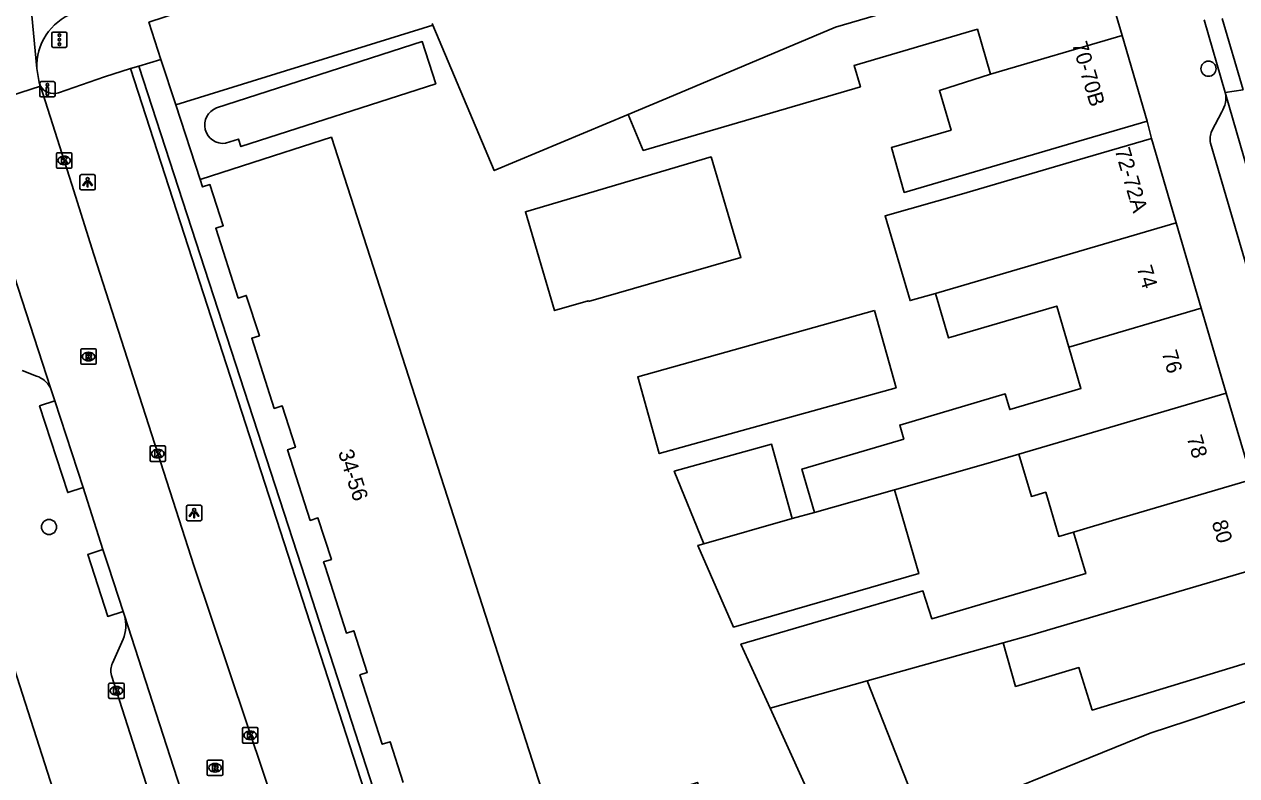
# Model space of a CAD drawing. Extents: x 159265 to 160143, y 383413 to 384319.
# Drawn here: x 159534.3 to 159612.9, y 383986.4 to 384035.1 of the extents above; entities that cross this region are included whole.
import ezdxf

# ---------------------------------------------------------------- set-up
doc = ezdxf.new("R2010")
doc.units = 0
for name, color, linetype in [('IMGEO_Boom', 7, 'Continuous'), ('IMGEO_Drukknoppaal', 7, 'Continuous'), ('IMGEO_Fietspad_gesloten', 7, 'Continuous'), ('IMGEO_Groenvoorziening', 7, 'Continuous'), ('IMGEO_Kolk', 7, 'Continuous'), ('IMGEO_Lichtpunt', 7, 'Continuous'), ('IMGEO_Muur', 7, 'Continuous'), ('IMGEO_Pand', 7, 'Continuous'), ('IMGEO_Pand_nummerreeks', 7, 'Continuous'), ('IMGEO_Parkeervlak_open', 7, 'Continuous'), ('IMGEO_Rijbaan_lokaal_gesloten', 7, 'Continuous'), ('IMGEO_Rijbaan_lokaal_open', 7, 'Continuous'), ('IMGEO_Rioolput', 7, 'Continuous'), ('IMGEO_Verkeersregelinstallatiepaal', 7, 'Continuous'), ('IMGEO_Voetpad_open', 7, 'Continuous')]:
    doc.layers.add(name, color=color, linetype=linetype)

msp = doc.modelspace()

# ---------------------------------------------------------------- linework, layer by layer
at = {"layer": 'IMGEO_Boom'}
for centre in [(159611.048, 384032.263), (159535.93, 384002.568)]:
    msp.add_circle(centre, 0.489, dxfattribs=at)
at = {"layer": 'IMGEO_Drukknoppaal'}
for p, q in [((159535.329, 384030.531), (159535.329, 384031.331)), ((159535.329, 384031.331), (159535.329, 384030.531)), ((159535.429, 384031.431), (159536.219, 384031.431)), ((159536.219, 384031.431), (159535.429, 384031.431)), ((159536.319, 384031.331), (159536.319, 384030.531)), ((159536.319, 384030.531), (159536.319, 384031.331)), ((159536.219, 384030.431), (159535.429, 384030.431)), ((159535.429, 384030.431), (159536.219, 384030.431))]:
    msp.add_line(p, q, dxfattribs=at)
msp.add_lwpolyline([(159535.899, 384031.056), (159535.899, 384030.556), (159535.749, 384030.556), (159535.749, 384031.056), (159535.899, 384031.056)], dxfattribs=at)
msp.add_circle((159535.824, 384031.221), 0.085, dxfattribs=at)
for centre, start, end in [((159535.429, 384031.331), 90, 180), ((159535.429, 384031.331), 90, 180), ((159536.219, 384031.331), 0, 90), ((159536.219, 384031.331), 360, 90), ((159535.429, 384030.531), 180, 270), ((159535.429, 384030.531), 180, 270), ((159536.219, 384030.531), 270, 0), ((159536.219, 384030.531), 270, 0)]:
    msp.add_arc(centre, 0.1, start, end, dxfattribs=at)
at = {"layer": 'IMGEO_Fietspad_gesloten'}
msp.add_arc((159538.802, 384032.441), 3.665, 110.82317, 182.66882, dxfattribs=at)
at = {"layer": 'IMGEO_Groenvoorziening'}
msp.add_lwpolyline([(159544.145, 384029.918), (159560.788, 384035.095)], dxfattribs=at)
at = {"layer": 'IMGEO_Kolk'}
for p, q in [((159536.408, 384025.891), (159536.408, 384026.743)), ((159536.483, 384026.817), (159537.335, 384026.817)), ((159536.896, 384026.597), (159536.921, 384026.597)), ((159537.409, 384026.743), (159537.409, 384025.891)), ((159537.335, 384025.817), (159536.483, 384025.817)), ((159536.919, 384026.037), (159536.894, 384026.037)), ((159542.474, 384006.895), (159542.474, 384007.747)), ((159542.549, 384007.821), (159543.401, 384007.821)), ((159542.962, 384007.601), (159542.987, 384007.601)), ((159543.475, 384007.747), (159543.475, 384006.895)), ((159543.401, 384006.821), (159542.549, 384006.821)), ((159542.985, 384007.041), (159542.96, 384007.041)), ((159539.793, 383991.531), (159539.793, 383992.383)), ((159539.868, 383992.457), (159540.72, 383992.457)), ((159540.281, 383992.237), (159540.306, 383992.237)), ((159540.794, 383992.383), (159540.794, 383991.531)), ((159540.72, 383991.457), (159539.868, 383991.457)), ((159540.304, 383991.677), (159540.279, 383991.677)), ((159548.462, 383988.642), (159548.462, 383989.494)), ((159548.537, 383989.568), (159549.389, 383989.568)), ((159549.463, 383989.494), (159549.463, 383988.642)), ((159548.973, 383988.788), (159548.948, 383988.788)), ((159548.95, 383989.348), (159548.975, 383989.348)), ((159549.389, 383988.568), (159548.537, 383988.568))]:
    msp.add_line(p, q, dxfattribs=at)
for points in [[(159536.408, 384025.891), (159536.408, 384026.743)], [(159536.483, 384026.817), (159537.335, 384026.817)], [(159536.729, 384026.517), (159536.852, 384026.517), (159536.852, 384026.366), (159536.982, 384026.517), (159537.146, 384026.517), (159537, 384026.366), (159537.153, 384026.117), (159537.001, 384026.117), (159536.916, 384026.281), (159536.852, 384026.214), (159536.852, 384026.117), (159536.729, 384026.117), (159536.729, 384026.517)], [(159537.409, 384026.743), (159537.409, 384025.891)], [(159537.335, 384025.817), (159536.483, 384025.817)], [(159542.474, 384006.895), (159542.474, 384007.747)], [(159542.549, 384007.821), (159543.401, 384007.821)], [(159542.795, 384007.521), (159542.918, 384007.521), (159542.918, 384007.37), (159543.048, 384007.521), (159543.212, 384007.521), (159543.066, 384007.37), (159543.219, 384007.121), (159543.067, 384007.121), (159542.982, 384007.285), (159542.918, 384007.218), (159542.918, 384007.121), (159542.795, 384007.121), (159542.795, 384007.521)], [(159543.475, 384007.747), (159543.475, 384006.895)], [(159543.401, 384006.821), (159542.549, 384006.821)], [(159539.793, 383991.531), (159539.793, 383992.383)], [(159539.868, 383992.457), (159540.72, 383992.457)], [(159540.114, 383992.157), (159540.237, 383992.157), (159540.237, 383992.006), (159540.367, 383992.157), (159540.531, 383992.157), (159540.385, 383992.006), (159540.538, 383991.757), (159540.386, 383991.757), (159540.301, 383991.921), (159540.237, 383991.854), (159540.237, 383991.757), (159540.114, 383991.757), (159540.114, 383992.157)], [(159540.794, 383992.383), (159540.794, 383991.531)], [(159540.72, 383991.457), (159539.868, 383991.457)], [(159548.462, 383988.642), (159548.462, 383989.494)], [(159548.537, 383989.568), (159549.389, 383989.568)], [(159549.463, 383989.494), (159549.463, 383988.642)], [(159548.783, 383989.268), (159548.906, 383989.268), (159548.906, 383989.117), (159549.036, 383989.268), (159549.2, 383989.268), (159549.054, 383989.117), (159549.207, 383988.868), (159549.055, 383988.868), (159548.97, 383989.032), (159548.906, 383988.965), (159548.906, 383988.868), (159548.783, 383988.868), (159548.783, 383989.268)], [(159549.389, 383988.568), (159548.537, 383988.568)]]:
    msp.add_lwpolyline(points, dxfattribs=at)
for centre, start, end in [((159536.485, 384026.741), 91.55205, 178.44795), ((159536.485, 384026.741), 91.55205, 178.44795), ((159537.333, 384026.741), 1.55205, 88.44795), ((159537.333, 384026.741), 1.55205, 88.44795), ((159536.485, 384025.893), 181.55205, 268.44795), ((159536.485, 384025.893), 181.55205, 268.44795), ((159537.333, 384025.893), 271.55205, 358.44795), ((159537.333, 384025.893), 271.55205, 358.44795), ((159542.551, 384007.745), 91.55205, 178.44795), ((159542.551, 384007.745), 91.55205, 178.44795), ((159543.399, 384007.745), 1.55205, 88.44795), ((159543.399, 384007.745), 1.55205, 88.44795), ((159542.551, 384006.897), 181.55205, 268.44795), ((159542.551, 384006.897), 181.55205, 268.44795), ((159543.399, 384006.897), 271.55205, 358.44795), ((159543.399, 384006.897), 271.55205, 358.44795), ((159539.87, 383992.381), 91.55205, 178.44795), ((159539.87, 383992.381), 91.55205, 178.44795), ((159540.718, 383992.381), 1.55205, 88.44795), ((159540.718, 383992.381), 1.55205, 88.44795), ((159539.87, 383991.533), 181.55205, 268.44795), ((159539.87, 383991.533), 181.55205, 268.44795), ((159540.718, 383991.533), 271.55205, 358.44795), ((159540.718, 383991.533), 271.55205, 358.44795), ((159548.539, 383989.492), 91.55205, 178.44795), ((159548.539, 383989.492), 91.55205, 178.44795), ((159549.387, 383989.492), 1.55205, 88.44795), ((159549.387, 383989.492), 1.55205, 88.44795), ((159548.539, 383988.644), 181.55205, 268.44795), ((159548.539, 383988.644), 181.55205, 268.44795), ((159549.387, 383988.644), 271.55205, 358.44795), ((159549.387, 383988.644), 271.55205, 358.44795)]:
    msp.add_arc(centre, 0.0765, start, end, dxfattribs=at)
for centre, major_axis, ratio, start_param, end_param in [((159536.895, 384026.317), (-0.387, 0.002), 0.722429, 4.712389, 7.853982), ((159536.92, 384026.317), (-0.39, 0.002), 0.717154, 1.570796, 4.712389), ((159542.961, 384007.321), (-0.387, 0.002), 0.722429, 4.712389, 7.853982), ((159542.986, 384007.321), (-0.39, 0.002), 0.717154, 1.570796, 4.712389), ((159540.28, 383991.957), (-0.387, 0.002), 0.722429, 4.712389, 7.853982), ((159540.305, 383991.957), (-0.39, 0.002), 0.717154, 1.570796, 4.712389), ((159548.949, 383989.068), (-0.387, 0.002), 0.722429, 4.712389, 7.853982), ((159548.974, 383989.068), (-0.39, 0.002), 0.717154, 1.570796, 4.712389)]:
    msp.add_ellipse(centre, major_axis=major_axis, ratio=ratio, start_param=start_param, end_param=end_param, dxfattribs=at)
at = {"layer": 'IMGEO_Lichtpunt'}
for p, q in [((159537.931, 384025.307), (159537.931, 384024.5)), ((159537.931, 384025.307), (159537.931, 384024.5)), ((159538.833, 384025.402), (159538.025, 384025.402)), ((159538.833, 384025.402), (159538.025, 384025.402)), ((159538.927, 384024.5), (159538.927, 384025.307)), ((159538.927, 384024.5), (159538.927, 384025.307)), ((159538.025, 384024.406), (159538.833, 384024.406)), ((159538.025, 384024.406), (159538.833, 384024.406)), ((159544.832, 384003.878), (159544.832, 384003.071)), ((159544.832, 384003.878), (159544.832, 384003.071)), ((159545.734, 384003.973), (159544.926, 384003.973)), ((159545.734, 384003.973), (159544.926, 384003.973)), ((159545.828, 384003.071), (159545.828, 384003.878)), ((159545.828, 384003.071), (159545.828, 384003.878)), ((159544.926, 384002.977), (159545.734, 384002.977)), ((159544.926, 384002.977), (159545.734, 384002.977))]:
    msp.add_line(p, q, dxfattribs=at)
for points in [[(159538.305, 384024.971), (159538.344, 384024.943), (159538.156, 384024.681), (159538.118, 384024.708), (159538.305, 384024.971)], [(159538.407, 384024.923), (159538.454, 384024.923), (159538.454, 384024.601), (159538.407, 384024.601), (159538.407, 384024.923)], [(159538.517, 384024.943), (159538.555, 384024.97), (159538.742, 384024.708), (159538.703, 384024.68), (159538.517, 384024.943)], [(159545.206, 384003.542), (159545.245, 384003.514), (159545.057, 384003.252), (159545.019, 384003.279), (159545.206, 384003.542)], [(159545.418, 384003.514), (159545.456, 384003.541), (159545.643, 384003.279), (159545.604, 384003.251), (159545.418, 384003.514)], [(159545.308, 384003.494), (159545.355, 384003.494), (159545.355, 384003.172), (159545.308, 384003.172), (159545.308, 384003.494)]]:
    msp.add_lwpolyline(points, dxfattribs=at)
for centre in [(159538.43, 384025.105), (159545.331, 384003.676)]:
    msp.add_circle(centre, 0.0994, dxfattribs=at)
for centre, start, end in [((159538.025, 384025.307), 90, 180), ((159538.025, 384025.307), 90, 180), ((159538.833, 384025.307), 0, 90), ((159538.833, 384025.307), 0, 90), ((159538.025, 384024.5), 180, 270), ((159538.025, 384024.5), 180, 270), ((159538.833, 384024.5), 270, 0), ((159538.833, 384024.5), 270, 360), ((159544.926, 384003.878), 90, 180), ((159544.926, 384003.878), 90, 180), ((159545.734, 384003.878), 0, 90), ((159545.734, 384003.878), 0, 90), ((159544.926, 384003.071), 180, 270), ((159544.926, 384003.071), 180, 270), ((159545.734, 384003.071), 270, 0), ((159545.734, 384003.071), 270, 360)]:
    msp.add_arc(centre, 0.0946, start, end, dxfattribs=at)
at = {"layer": 'IMGEO_Muur'}
msp.add_lwpolyline([(159609.702, 383990.016), (159607.28, 383989.207), (159598.01, 383985.458)], dxfattribs=at)
at = {"layer": 'IMGEO_Pand'}
for points in [[(159603.831, 384039.932), (159586.881, 384034.951), (159576.388, 384030.531), (159573.448, 384029.3)], [(159605.453, 384034.414), (159603.831, 384039.932)], [(159560.788, 384035.095), (159560.746, 384035.195)], [(159560.788, 384035.095), (159564.772, 384025.666), (159573.448, 384029.3)], [(159573.448, 384029.3), (159574.426, 384026.965), (159577.503, 384027.869), (159588.496, 384031.1), (159588.093, 384032.471), (159596.08, 384034.819), (159596.935, 384031.911)], [(159596.935, 384031.911), (159605.453, 384034.414)], [(159605.453, 384034.414), (159607.082, 384028.873)], [(159547.359, 384027.43), (159548.201, 384027.702), (159548.359, 384027.213), (159560.988, 384031.286), (159560.106, 384034.02), (159546.789, 384029.725)], [(159596.935, 384031.911), (159593.618, 384030.86), (159594.374, 384028.29), (159590.505, 384027.153), (159591.342, 384024.248), (159602.285, 384027.463), (159607.082, 384028.873)], [(159578.826, 383983.283), (159577.939, 383986.02), (159568.666, 383983.03), (159563.196, 384000), (159554.23, 384027.819), (159550.482, 384026.61), (159545.723, 384025.075)], [(159607.347, 384027.749), (159602.551, 384026.339), (159595.054, 384024.125), (159590.097, 384022.723), (159591.717, 384017.241), (159593.357, 384017.698)], [(159608.954, 384022.285), (159607.347, 384027.749)], [(159570.886, 384017.174), (159570.869, 384017.231), (159568.684, 384016.586), (159566.791, 384022.993), (159578.825, 384026.549), (159580.752, 384020.025), (159570.886, 384017.174)], [(159558.876, 383986.017), (159558.026, 383988.653), (159557.521, 383988.49), (159556.071, 383992.987), (159556.543, 383993.139), (159555.669, 383995.849), (159555.202, 383995.698), (159553.815, 384000), (159553.715, 384000.31), (159554.221, 384000.469), (159553.354, 384003.159), (159552.858, 384002.999), (159551.384, 384007.571), (159551.898, 384007.737), (159551.035, 384010.414), (159550.526, 384010.25), (159549.06, 384014.796), (159549.556, 384014.956), (159548.712, 384017.574), (159548.186, 384017.404), (159546.728, 384021.926), (159547.217, 384022.083), (159546.355, 384024.756), (159545.876, 384024.602), (159545.723, 384025.075)], [(159593.357, 384017.698), (159593.588, 384017.763), (159608.954, 384022.285)], [(159608.954, 384022.285), (159610.583, 384016.749)], [(159593.357, 384017.698), (159594.203, 384014.818), (159601.218, 384016.881), (159601.998, 384014.228)], [(159589.415, 384016.6), (159590.809, 384011.594), (159575.461, 384007.32), (159574.075, 384012.297), (159589.415, 384016.6)], [(159601.998, 384014.228), (159602.524, 384014.377), (159610.583, 384016.749)], [(159610.583, 384016.749), (159612.202, 384011.243)], [(159585.529, 384003.517), (159584.706, 384006.319), (159591.311, 384008.261), (159591.042, 384009.177), (159597.88, 384011.187), (159598.176, 384010.179), (159602.789, 384011.535), (159601.998, 384014.228)], [(159612.202, 384011.243), (159598.769, 384007.292)], [(159613.85, 384005.639), (159612.202, 384011.243)], [(159584.085, 384003.108), (159582.741, 384007.933), (159576.433, 384006.176), (159578.35, 384001.484)], [(159598.769, 384007.292), (159596.617, 384006.659), (159590.707, 384004.984)], [(159598.769, 384007.292), (159599.577, 384004.545), (159600.503, 384004.817), (159601.304, 384002.093), (159601.344, 384001.958), (159602.301, 384002.244)], [(159602.301, 384002.244), (159605.254, 384003.112), (159605.787, 384003.266), (159613.85, 384005.639)], [(159578.35, 384001.484), (159577.97, 384001.376), (159580.276, 383996.083), (159592.275, 383999.545), (159590.707, 384004.984)], [(159590.707, 384004.984), (159585.529, 384003.517)], [(159585.529, 384003.517), (159584.085, 384003.108)], [(159578.35, 384001.484), (159584.085, 384003.108)], [(159602.301, 384002.244), (159603.093, 383999.552), (159593.12, 383996.624), (159592.544, 383998.43), (159580.759, 383994.973), (159582.644, 383990.822)], [(159615.437, 384000.245), (159599.464, 383995.543), (159597.74, 383995.059)], [(159597.74, 383995.059), (159588.938, 383992.59)], [(159597.74, 383995.059), (159598.549, 383992.233), (159600.265, 383992.746), (159602.655, 383993.46), (159603.519, 383990.7), (159617.029, 383994.834)], [(159582.644, 383990.822), (159588.938, 383992.59)], [(159588.938, 383992.59), (159592.618, 383983.277)], [(159587.098, 383981.014), (159582.644, 383990.822)]]:
    msp.add_lwpolyline(points, dxfattribs=at)
msp.add_arc((159547.206, 384028.61), 1.19, 110.50839, 277.3878, dxfattribs=at)
at = {"layer": 'IMGEO_Parkeervlak_open'}
msp.add_lwpolyline([(159557.293, 383982.58), (159551.653, 384000), (159541.203, 384032.274)], dxfattribs=at)
at = {"layer": 'IMGEO_Rijbaan_lokaal_gesloten'}
for points in [[(159535.141, 384032.27), (159534.6, 384038.02)], [(159535.378, 384031.143), (159535.297, 384031.37), (159535.141, 384032.27)], [(159530.194, 384029.477), (159535.378, 384031.143)], [(159613.293, 384030.894), (159612.139, 384030.718)], [(159620.044, 384003.715), (159618.072, 384010.257), (159616.014, 384017.294), (159612.139, 384030.718)]]:
    msp.add_lwpolyline(points, dxfattribs=at)
at = {"layer": 'IMGEO_Rijbaan_lokaal_open'}
for points in [[(159612.139, 384030.718), (159610.777, 384035.432)], [(159611.942, 384035.523), (159613.293, 384030.894)], [(159552.301, 383979.089), (159551.034, 383983.006), (159545.327, 384000), (159538.826, 384020.222), (159537.397, 384024.76), (159535.378, 384031.143)], [(159530.746, 384027.757), (159536.021, 384011.589)], [(159536.021, 384011.589), (159536.313, 384010.737)], [(159536.313, 384010.737), (159538.131, 384005.117)], [(159538.131, 384005.117), (159539.423, 384001.101)], [(159539.423, 384001.101), (159539.781, 384000), (159540.726, 383997.093)], [(159540.726, 383997.093), (159540.815, 383996.831)], [(159540.815, 383996.831), (159548.325, 383973.563)]]:
    msp.add_lwpolyline(points, dxfattribs=at)
at = {"layer": 'IMGEO_Rioolput'}
for p, q in [((159537.99, 384013.186), (159537.99, 384014.038)), ((159538.065, 384014.112), (159538.917, 384014.112)), ((159538.478, 384013.892), (159538.503, 384013.892)), ((159538.991, 384014.038), (159538.991, 384013.186)), ((159538.917, 384013.112), (159538.065, 384013.112)), ((159538.501, 384013.332), (159538.476, 384013.332)), ((159546.184, 383986.539), (159546.184, 383987.391)), ((159546.259, 383987.465), (159547.111, 383987.465)), ((159546.672, 383987.245), (159546.697, 383987.245)), ((159547.185, 383987.391), (159547.185, 383986.539)), ((159547.111, 383986.465), (159546.259, 383986.465)), ((159546.695, 383986.685), (159546.67, 383986.685))]:
    msp.add_line(p, q, dxfattribs=at)
for points in [[(159537.99, 384013.186), (159537.99, 384014.038)], [(159538.065, 384014.112), (159538.917, 384014.112)], [(159538.579, 384013.81), (159538.327, 384013.812), (159538.327, 384013.412)], [(159538.505, 384013.731), (159538.451, 384013.731), (159538.451, 384013.65)], [(159538.991, 384014.038), (159538.991, 384013.186)], [(159538.917, 384013.112), (159538.065, 384013.112)], [(159538.327, 384013.412), (159538.451, 384013.412), (159538.451, 384013.574), (159538.462, 384013.574)], [(159538.451, 384013.65), (159538.503, 384013.65)], [(159538.509, 384013.545), (159538.58, 384013.412), (159538.72, 384013.412), (159538.655, 384013.538)], [(159546.184, 383986.539), (159546.184, 383987.391)], [(159546.259, 383987.465), (159547.111, 383987.465)], [(159546.773, 383987.163), (159546.521, 383987.165), (159546.521, 383986.765)], [(159546.699, 383987.084), (159546.645, 383987.084), (159546.645, 383987.003)], [(159546.645, 383987.003), (159546.697, 383987.003)], [(159547.185, 383987.391), (159547.185, 383986.539)], [(159547.111, 383986.465), (159546.259, 383986.465)], [(159546.521, 383986.765), (159546.645, 383986.765), (159546.645, 383986.927), (159546.656, 383986.927)], [(159546.703, 383986.898), (159546.774, 383986.765), (159546.914, 383986.765), (159546.849, 383986.891)]]:
    msp.add_lwpolyline(points, dxfattribs=at)
for centre, radius, start, end in [((159538.067, 384014.036), 0.0765, 91.55205, 178.44795), ((159538.067, 384014.036), 0.0765, 91.55205, 178.44795), ((159538.511, 384013.635), 0.0964, 77.00612, 93.18647), ((159538.525, 384013.692), 0.0378, 276.66336, 79.67722), ((159538.578, 384013.7), 0.109, 350.36119, 89.41601), ((159538.915, 384014.036), 0.0765, 1.55205, 88.44795), ((159538.915, 384014.036), 0.0765, 1.55205, 88.44795), ((159538.067, 384013.188), 0.0765, 181.55205, 268.44795), ((159538.067, 384013.188), 0.0765, 181.55205, 268.44795), ((159538.461, 384013.521), 0.0533, 26.02933, 88.69889), ((159538.487, 384013.839), 0.19, 274.7715, 282.96867), ((159538.576, 384013.7), 0.112, 277.58423, 350.98172), ((159538.56, 384013.485), 0.108, 29.51342, 73.79051), ((159538.915, 384013.188), 0.0765, 271.55205, 358.44795), ((159538.915, 384013.188), 0.0765, 271.55205, 358.44795), ((159546.261, 383987.389), 0.0765, 91.55205, 178.44795), ((159546.261, 383987.389), 0.0765, 91.55205, 178.44795), ((159546.681, 383987.192), 0.19, 274.7715, 282.96867), ((159546.705, 383986.988), 0.0964, 77.00612, 93.18647), ((159546.719, 383987.045), 0.0378, 276.66336, 79.67722), ((159546.772, 383987.053), 0.109, 350.36119, 89.41601), ((159546.77, 383987.053), 0.112, 277.58423, 350.98172), ((159547.109, 383987.389), 0.0765, 1.55205, 88.44795), ((159547.109, 383987.389), 0.0765, 1.55205, 88.44795), ((159546.261, 383986.541), 0.0765, 181.55205, 268.44795), ((159546.261, 383986.541), 0.0765, 181.55205, 268.44795), ((159546.655, 383986.874), 0.0533, 26.02933, 88.69889), ((159546.754, 383986.838), 0.108, 29.51342, 73.79051), ((159547.109, 383986.541), 0.0765, 271.55205, 358.44795), ((159547.109, 383986.541), 0.0765, 271.55205, 358.44795)]:
    msp.add_arc(centre, radius, start, end, dxfattribs=at)
for centre, major_axis, ratio, start_param, end_param in [((159538.477, 384013.612), (-0.387, 0.002), 0.722429, 4.712389, 7.853982), ((159538.502, 384013.612), (-0.39, 0.002), 0.717154, 1.570796, 4.712389), ((159546.671, 383986.965), (-0.387, 0.002), 0.722429, 4.712389, 7.853982), ((159546.696, 383986.965), (-0.39, 0.002), 0.717154, 1.570796, 4.712389)]:
    msp.add_ellipse(centre, major_axis=major_axis, ratio=ratio, start_param=start_param, end_param=end_param, dxfattribs=at)
at = {"layer": 'IMGEO_Verkeersregelinstallatiepaal'}
for p, q in [((159536.104, 384033.742), (159536.104, 384034.542)), ((159536.104, 384034.542), (159536.104, 384033.742)), ((159536.204, 384034.642), (159536.994, 384034.642)), ((159536.994, 384034.642), (159536.204, 384034.642)), ((159537.094, 384034.542), (159537.094, 384033.742)), ((159537.094, 384033.742), (159537.094, 384034.542)), ((159536.994, 384033.642), (159536.204, 384033.642)), ((159536.204, 384033.642), (159536.994, 384033.642))]:
    msp.add_line(p, q, dxfattribs=at)
for centre in [(159536.599, 384034.432), (159536.599, 384034.142), (159536.599, 384033.852)]:
    msp.add_circle(centre, 0.085, dxfattribs=at)
for centre, start, end in [((159536.204, 384034.542), 90, 180), ((159536.204, 384034.542), 90, 180), ((159536.994, 384034.542), 0, 90), ((159536.994, 384034.542), 360, 90), ((159536.204, 384033.742), 180, 270), ((159536.204, 384033.742), 180, 270), ((159536.994, 384033.742), 270, 0), ((159536.994, 384033.742), 270, 0)]:
    msp.add_arc(centre, 0.1, start, end, dxfattribs=at)
at = {"layer": 'IMGEO_Voetpad_open'}
for points in [[(159543.184, 384032.866), (159542.4, 384035.271), (159558.388, 384040.507)], [(159543.184, 384032.866), (159541.758, 384032.43)], [(159544.145, 384029.918), (159543.184, 384032.866)], [(159536.534, 384030.702), (159539.522, 384031.746), (159541.203, 384032.274)], [(159541.203, 384032.274), (159541.758, 384032.43)], [(159541.758, 384032.43), (159552.28, 384000), (159557.868, 383982.777), (159557.293, 383982.58)], [(159545.723, 384025.075), (159544.145, 384029.918)], [(159611.257, 384028.231), (159611.904, 384029.465)], [(159607.082, 384028.873), (159607.347, 384027.749)], [(159617.537, 384005.679), (159616.373, 384009.758), (159611.186, 384027.442)], [(159534.191, 384012.715), (159535.122, 384012.343)], [(159538.131, 384005.117), (159537.141, 384004.797), (159535.323, 384010.417), (159536.313, 384010.737)], [(159540.726, 383997.093), (159539.737, 383996.771), (159538.434, 384000.779), (159539.423, 384001.101)], [(159540.044, 383993.746), (159540.727, 383995.292)], [(159533.503, 383993.965), (159541.944, 383967.615)], [(159545.485, 383975.727), (159539.975, 383992.955)], [(159617.673, 383992.679), (159609.702, 383990.016), (159607.28, 383989.207), (159598.01, 383985.458)]]:
    msp.add_lwpolyline(points, dxfattribs=at)
for centre, radius, start, end in [((159536.224, 384031.624), 0.973, 209.63211, 288.6054), ((159610.48, 384030.381), 1.693, 327.26573, 11.48944), ((159612.545, 384027.717), 1.387, 158.26427, 191.45164), ((159534.631, 384010.845), 1.576, 28.16158, 71.86465), ((159538.611, 383996.185), 2.296, 337.11607, 16.33871), ((159541.067, 383993.258), 1.134, 154.5133, 195.51596)]:
    msp.add_arc(centre, radius, start, end, dxfattribs=at)

# ---------------------------------------------------------------- texts
at = {"layer": 'IMGEO_Pand_nummerreeks'}
for s, rotation, p in [('70-70B', 286.38282, (159602.196, 384033.864)), ('72-72A', 286.38638, (159604.964, 384026.992)), ('74', 286.39067, (159606.394, 384019.364)), ('76', 286.39211, (159608.012, 384013.864)), ('78', 286.39211, (159609.631, 384008.36)), ('34-56', 287.7271, (159554.645, 384007.419)), ('80', 286.39211, (159611.249, 384002.859))]:
    msp.add_text(s, height=1, rotation=rotation, dxfattribs=at).set_placement(p)

doc.saveas('drawing.dxf')
